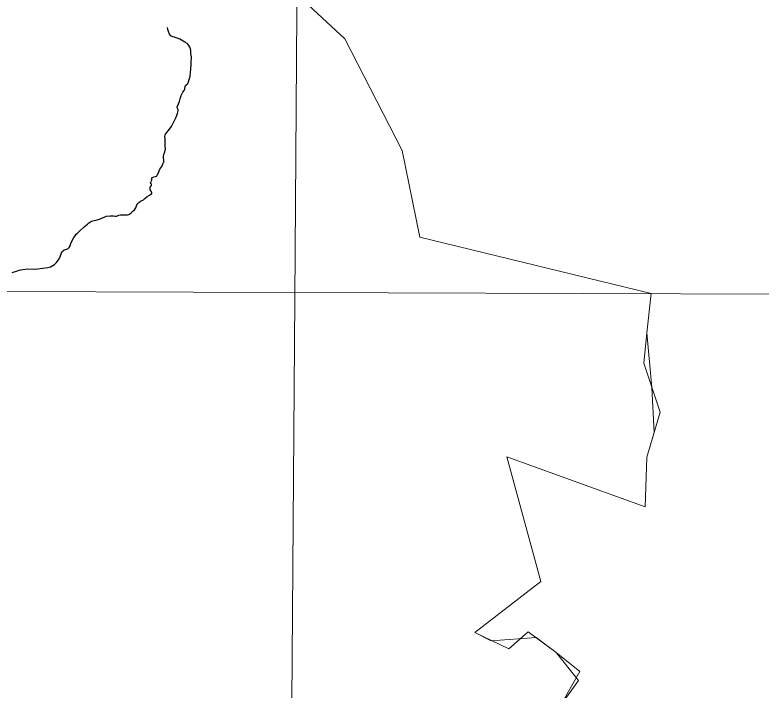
# Model space of a CAD drawing. Extents: x 553962 to 842807, y 8883888 to 9032388.
# Drawn here: x 816276 to 819106, y 9014721 to 9017280 of the extents above; entities that cross this region are included whole.
import ezdxf

# ---------------------------------------------------------------- set-up
doc = ezdxf.new("R2010")
doc.units = 0
doc.header["$LTSCALE"] = 150
doc.layers.add('60', color=7, linetype='Continuous', lineweight=53)

msp = doc.modelspace()

# ---------------------------------------------------------------- linework, layer by layer
at = {"layer": '60', "lineweight": 13}
msp.add_line((796421, 9016303.4), (833189.7, 9016171), dxfattribs=at)
for points in [[(817392.3, 9023990.1), (817337.7, 9016204.3), (817251, 9004477.8)], [(818344.2, 9014659.6), (818418, 9014791.1), (818329.3, 9014863.3), (818222.3, 9014941), (818149.6, 9014877.6), (818020.1, 9014938.4), (818270.7, 9015132.1), (818142.1, 9015604.5), (818665.6, 9015415.3), (818672.3, 9015603.1), (818723.2, 9015774.1), (818661, 9015960.1), (818672.9, 9016074.4), (818689, 9016224.4), (817811.7, 9016437.8), (817744.5, 9016766.2), (817527.3, 9017190), (816566, 9018081.4)], [(818344.2, 9014659.6), (818413.9, 9014757.1), (818329.3, 9014863.3), (818252.6, 9014920.1), (818081.9, 9014907.2), (818020.1, 9014938.4), (818270.7, 9015132.1), (818142.1, 9015604.5), (818665.6, 9015415.3), (818672.3, 9015603.1), (818699.8, 9015697.2), (818692, 9015867.9), (818672.9, 9016074.4), (818689, 9016224.4), (817811.7, 9016437.8), (817744.5, 9016766.2), (817527.3, 9017190), (816566, 9018081.2)]]:
    msp.add_lwpolyline(points, dxfattribs=at)
at = {"layer": '60', "lineweight": 25}
for points in [[(816839.9, 9016720.4), (816840.5, 9016721.4), (816839.7, 9016745.8), (816841, 9016750.4), (816845, 9016761.3), (816846.7, 9016767), (816847.3, 9016771.3), (816846.7, 9016782.3), (816846.5, 9016793.3), (816845.6, 9016799.8), (816845.6, 9016805.7), (816846.1, 9016810.7), (816845.4, 9016819.7), (816845.8, 9016824.1), (816848, 9016828.4), (816857.6, 9016840.5), (816869.6, 9016857.6), (816877, 9016870.3), (816886.5, 9016890), (816893, 9016906.1), (816895.5, 9016916.2), (816894.9, 9016921.3), (816892.6, 9016926), (816892.2, 9016927.5), (816892.1, 9016930.7), (816892.8, 9016934.4), (816900.5, 9016951.9), (816902.9, 9016961.8), (816907.1, 9016974.5), (816910, 9016981.9), (816913.2, 9016987.4), (816918.5, 9016994), (816920.6, 9016998.2), (816922, 9017010.1), (816923.8, 9017012.7), (816931.9, 9017020.7), (816934.6, 9017026.1), (816940.7, 9017047.6), (816941.5, 9017051.6), (816941.8, 9017056.4), (816942.8, 9017063.7), (816943, 9017071.3), (816943.7, 9017076.1), (816944.2, 9017092.5), (816945, 9017099), (816945.4, 9017121.5), (816944, 9017133.1), (816943.8, 9017144.8), (816942.2, 9017151.1), (816940, 9017158), (816936.4, 9017164.4), (816932.2, 9017169.6), (816929.8, 9017171.7), (816920.7, 9017177), (816913.8, 9017180), (816901.3, 9017187.7), (816892.2, 9017191.6), (816872.9, 9017198.8), (816868.1, 9017201.4), (816863.1, 9017206.9), (816858.6, 9017216.9), (816856.4, 9017225.3), (816855.3, 9017232.7)], [(816808.9, 9016667), (816813.2, 9016669.2), (816814.6, 9016670.6), (816817.5, 9016674.7), (816819.9, 9016679.4), (816826.5, 9016695.1), (816833.8, 9016706), (816838.6, 9016718.2), (816839.9, 9016720.4)], [(816708.1, 9016523.3), (816711.2, 9016524.4), (816717.2, 9016529.2), (816724.4, 9016536.9), (816730, 9016541.6), (816734.3, 9016548.9), (816738.7, 9016560.2), (816742.3, 9016565), (816746.9, 9016569.8), (816750.8, 9016573.2), (816755.2, 9016575.8), (816764.4, 9016578.8), (816769.5, 9016583.6), (816777.3, 9016592.2), (816786.8, 9016597), (816795.5, 9016602.6), (816795.8, 9016604.3), (816795.5, 9016606.1), (816793, 9016612.1), (816789.4, 9016617.3), (816789.1, 9016621.6), (816789.8, 9016628.1), (816793.7, 9016633), (816794.4, 9016634.6), (816794.5, 9016636.4), (816794.1, 9016637.9), (816791, 9016642.2), (816790.8, 9016643.2), (816792.5, 9016648.5), (816795.4, 9016653.4), (816795.4, 9016656), (816794.8, 9016658), (816795.3, 9016661.1), (816796.1, 9016662.4), (816798.5, 9016664), (816803.1, 9016665.8), (816808.9, 9016667)], [(816266.2, 9016303.6), (816286.2, 9016310.3), (816292.4, 9016312.7), (816297.5, 9016314.1), (816306.9, 9016315), (816322.6, 9016317.1), (816347, 9016316.7), (816363.1, 9016317.5), (816400.9, 9016322.2), (816411.5, 9016325.1), (816426.5, 9016334.5), (816433.8, 9016342), (816443.8, 9016356), (816449.3, 9016366.2), (816454.2, 9016381.8), (816463, 9016389.5), (816472.8, 9016392.1), (816478.7, 9016394.9), (816482.2, 9016399), (816485.6, 9016404.7), (816488.5, 9016413.8), (816493.6, 9016425.4), (816500.3, 9016435.7), (816505.4, 9016442.2), (816509, 9016448.3), (816511.9, 9016451.5), (816520.4, 9016458.8), (816539, 9016476.3), (816552.2, 9016486.7), (816557.3, 9016491.6), (816562.4, 9016495.4), (816567.5, 9016498.4), (816571.9, 9016499.9), (816588.7, 9016503.3), (816597, 9016505.7), (816608.9, 9016511), (816624, 9016516.6), (816637.1, 9016518.4), (816650.5, 9016518.4), (816656.4, 9016517), (816661.7, 9016517.2), (816665.3, 9016518), (816670.1, 9016521), (816676.4, 9016522.6), (816703.4, 9016522.8), (816708.1, 9016523.3), (816708.1, 9016523.3)]]:
    msp.add_lwpolyline(points, dxfattribs=at)
msp.add_spline([(832628.1, 9024145.7), (832518.1, 9023119.6), (830320.1, 9018941.9), (826070.5, 9013994.6), (822113.9, 9009047.3), (819622.8, 9006042.3), (818487.1, 9004210)], degree=3, dxfattribs=at)
msp.add_spline([(832628.1, 9024145.7), (832518.1, 9023119.6), (830320.1, 9018941.9), (826070.5, 9013994.6), (822113.9, 9009047.3), (819622.8, 9006042.3), (818487.1, 9004210)], degree=3, dxfattribs=at)

doc.saveas('drawing.dxf')
